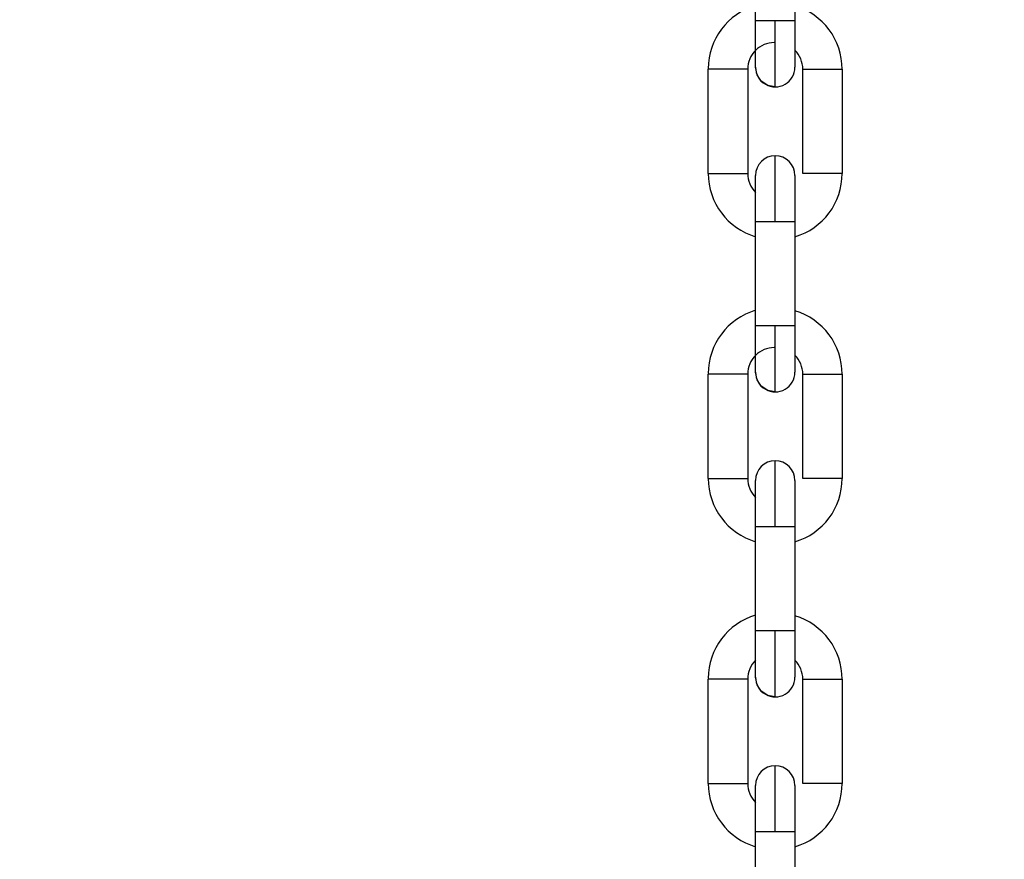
# Model space of a CAD drawing. Header units: inches. Extents: x 170 to 288, y 234 to 248.
# Tile 324 of 480: x 235.278 to 235.409, y 243.756 to 243.868. Entities that reach past the tile are written whole.
import ezdxf

# ---------------------------------------------------------------- set-up
doc = ezdxf.new("R2010")
doc.units = ezdxf.units.IN
doc.header["$LTSCALE"] = 0.25
doc.header["$MEASUREMENT"] = 0
doc.layers.add('ANNOTATIONS', color=1, linetype='Continuous')
doc.layers.add('STANDARD Z GUIDE MOTOR LH', color=7, linetype='Continuous')
doc.styles.add('ARIAL', font='arial.ttf', dxfattribs={"height": 0.09375})
doc.dimstyles.new('STANDARD$0', dxfattribs={"dimtxt": 0.09375, "dimasz": 0.09375, "dimexe": 0.03125, "dimexo": 0.046875, "dimgap": 0.09, "dimtad": 0, "dimtih": 1, "dimtoh": 1, "dimdec": 4, "dimzin": 0, "dimdsep": 46, "dimtxsty": 'ARIAL', "dimcen": 0.09, "dimadec": 0, "dimazin": 0, "dimtfac": 1, "dimtdec": 4, "dimtofl": 0, "dimtmove": 0, "dimatfit": 1, "dimfxl": 1, "dimtolj": 1, "dimtzin": 0, "dimarcsym": 0})

# ---------------------------------------------------------------- blocks, each defined once
blk = doc.blocks.new('*D42')
at = {"layer": 'ANNOTATIONS', "color": 0, "lineweight": -2, "transparency": 16777216}
for p, q in [((234.7269041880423, 244.1437778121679), (236.4418407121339, 244.1437778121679)), ((236.4105907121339, 244.0500278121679), (236.4105907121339, 242.2801168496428)), ((236.4105907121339, 240.2331944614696), (236.4105907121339, 242.0031054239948)), ((235.1331541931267, 240.1394444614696), (236.4418407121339, 240.1394444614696))]:
    blk.add_line(p, q, dxfattribs=at)
at = {"layer": 'ANNOTATIONS', "color": 0, "transparency": 16777216}
for points in [[(236.3949657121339, 244.0500278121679), (236.4262157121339, 244.0500278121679), (236.4105907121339, 244.1437778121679)], [(236.3949657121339, 240.2331944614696), (236.4262157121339, 240.2331944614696), (236.4105907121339, 240.1394444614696)]]:
    blk.add_solid(points, dxfattribs=at)
at = {"layer": 'defpoints', "color": 0, "transparency": 16777216}
for p in [(234.6800291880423, 244.1437778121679), (236.4105907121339, 244.1437778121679), (235.0862791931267, 240.1394444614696)]:
    blk.add_point(p, dxfattribs=at)
at = {"layer": 'ANNOTATIONS', "color": 0, "transparency": 16777216, "insert": (236.4105907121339, 242.1416111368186), "char_height": 0.09375, "attachment_point": 5, "style": 'ARIAL'}
blk.add_mtext('\\A1;OPENING HEIGHT', dxfattribs=at)

msp = doc.modelspace()

# ---------------------------------------------------------------- linework, layer by layer
at = {"layer": 'STANDARD Z GUIDE MOTOR LH'}
for p, q in [((235.3758206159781, 243.8678391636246), (235.3758209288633, 243.8817499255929)), ((235.3810702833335, 243.8817498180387), (235.3810699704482, 243.8678390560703)), ((235.3695210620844, 243.8475084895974), (235.3695212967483, 243.8614192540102)), ((235.3747706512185, 243.8614191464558), (235.3747703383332, 243.8475083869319)), ((235.3821194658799, 243.8475082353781), (235.3821197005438, 243.861418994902)), ((235.3873690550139, 243.8614188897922), (235.38736882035, 243.8475081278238)), ((235.3758202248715, 243.8449908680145), (235.3758202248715, 243.847256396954)), ((235.3758198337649, 243.8271777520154), (235.3758201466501, 243.8410885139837)), ((235.3810694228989, 243.8410884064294), (235.381069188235, 243.827177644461)), ((235.3695202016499, 243.806847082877), (235.3695205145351, 243.8207578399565)), ((235.3747697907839, 243.8207577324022), (235.37476955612, 243.8068469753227)), ((235.3821186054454, 243.80684681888), (235.3821189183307, 243.8207575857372)), ((235.3873682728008, 243.8207574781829), (235.3873679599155, 243.8068467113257)), ((235.3758189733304, 243.786516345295), (235.3758192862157, 243.8004270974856)), ((235.3810686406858, 243.8004269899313), (235.3810683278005, 243.7865162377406)), ((235.3695193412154, 243.7661856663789), (235.3695196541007, 243.7800964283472)), ((235.3747690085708, 243.7800963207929), (235.3747686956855, 243.7661855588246)), ((235.3821178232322, 243.7661854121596), (235.3821180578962, 243.780096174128)), ((235.3873674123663, 243.7800960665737), (235.387367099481, 243.7661853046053)), ((235.3758181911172, 243.7458549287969), (235.3758184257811, 243.7597656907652)), ((235.3810677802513, 243.7597655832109), (235.3810675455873, 243.7458548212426))]:
    msp.add_line(p, q, dxfattribs=at)
at = {"layer": 'STANDARD Z GUIDE MOTOR LH', "flags": 128}
for points in [[(235.3758205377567, 243.8616710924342), (235.3758205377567, 243.8634777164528), (235.3758206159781, 243.8644124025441), (235.3758206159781, 243.8678391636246)], [(235.3784453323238, 243.8678391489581), (235.3774408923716, 243.8678391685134), (235.3765893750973, 243.8678391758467), (235.3760204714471, 243.8678391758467), (235.3758206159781, 243.8678391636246)], [(235.3784451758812, 243.8590463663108), (235.3784451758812, 243.861621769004), (235.3784452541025, 243.8629541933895), (235.3784452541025, 243.8661237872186), (235.3784453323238, 243.8678391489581)], [(235.3810699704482, 243.8678390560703), (235.3808701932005, 243.8678390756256), (235.3803012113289, 243.8678391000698), (235.379449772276, 243.8678391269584), (235.3784453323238, 243.8678391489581)], [(235.3810699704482, 243.8678390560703), (235.3810699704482, 243.865478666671), (235.3810698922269, 243.8644122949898), (235.3810698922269, 243.8616709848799)], [(235.3747706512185, 243.8614191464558), (235.3745708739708, 243.8614191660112), (235.3740018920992, 243.8614191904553), (235.3731503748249, 243.8614192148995), (235.3721460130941, 243.8614192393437), (235.3711415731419, 243.8614192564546), (235.3702900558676, 243.8614192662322), (235.3697210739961, 243.8614192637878), (235.3695212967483, 243.8614192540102)], [(235.3784451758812, 243.859046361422), (235.377440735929, 243.859246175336), (235.3765892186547, 243.8598151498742), (235.3760203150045, 243.8606666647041), (235.3758205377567, 243.8616710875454)], [(235.3821197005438, 243.861418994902), (235.3823195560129, 243.8614190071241), (235.3828884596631, 243.8614190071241), (235.3837399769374, 243.8614189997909), (235.3847444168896, 243.8614189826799), (235.3857488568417, 243.8614189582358), (235.3866002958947, 243.8614189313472), (235.3871692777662, 243.8614189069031), (235.3873690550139, 243.8614188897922)], [(235.3784447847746, 243.8410884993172), (235.3784447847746, 243.8428038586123), (235.3784448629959, 243.8444532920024), (235.3784448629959, 243.8459734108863), (235.3784449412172, 243.8473058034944), (235.3784449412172, 243.8498810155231)], [(235.3695210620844, 243.8475084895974), (235.3697208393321, 243.8475085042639), (235.3702897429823, 243.8475085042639), (235.3711412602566, 243.8475084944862), (235.3721457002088, 243.8475084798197), (235.373150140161, 243.8475084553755), (235.3740016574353, 243.8475084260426), (235.3745705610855, 243.8475084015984), (235.3747703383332, 243.8475083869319)], [(235.3810695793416, 243.8472562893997), (235.3810695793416, 243.8454496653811), (235.3810695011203, 243.8445149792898), (235.3810695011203, 243.8422915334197), (235.3810694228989, 243.841088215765)], [(235.38736882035, 243.8475081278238), (235.3871690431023, 243.8475081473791), (235.3866000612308, 243.8475081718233), (235.3857485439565, 243.8475081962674), (235.3847441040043, 243.8475082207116), (235.3837397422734, 243.8475082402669), (235.3828882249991, 243.8475082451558), (235.3823192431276, 243.8475082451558), (235.3821194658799, 243.8475082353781)], [(235.3758201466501, 243.8410885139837), (235.3758201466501, 243.8445152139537), (235.3758202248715, 243.8454498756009)], [(235.3758201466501, 243.8410885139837), (235.3760199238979, 243.8410885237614), (235.3765888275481, 243.8410885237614), (235.3774403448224, 243.8410885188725), (235.3784447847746, 243.8410884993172)], [(235.3784447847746, 243.8410884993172), (235.3794492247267, 243.8410884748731), (235.3803007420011, 243.8410884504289), (235.3808696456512, 243.8410884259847), (235.3810694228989, 243.8410884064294)], [(235.3758196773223, 243.8210096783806), (235.3758196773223, 243.8214792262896), (235.3758197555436, 243.8220492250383), (235.3758197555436, 243.8248173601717), (235.3758198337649, 243.8259744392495), (235.3758198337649, 243.8271777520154)], [(235.3784444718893, 243.8271777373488), (235.3774401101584, 243.8271777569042), (235.3765885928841, 243.8271777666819), (235.3760196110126, 243.827177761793), (235.3758198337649, 243.8271777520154)], [(235.3784443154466, 243.818384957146), (235.3784443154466, 243.8198668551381), (235.378444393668, 243.8209603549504), (235.378444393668, 243.8238129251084), (235.3784444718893, 243.8254623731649), (235.3784444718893, 243.8271777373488)], [(235.381069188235, 243.827177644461), (235.3808694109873, 243.8271776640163), (235.3803004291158, 243.8271776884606), (235.3794489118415, 243.8271777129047), (235.3784444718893, 243.8271777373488)], [(235.381069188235, 243.827177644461), (235.3810691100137, 243.8259743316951), (235.3810691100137, 243.8228161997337), (235.3810690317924, 243.822049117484), (235.3810690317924, 243.8210095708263)], [(235.3784443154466, 243.8183849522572), (235.3774398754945, 243.8185847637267), (235.3765884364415, 243.8191537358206), (235.37601945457, 243.8200052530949), (235.3758196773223, 243.8210096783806)], [(235.3747697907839, 243.8207577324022), (235.3745700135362, 243.8207577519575), (235.3740011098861, 243.8207577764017), (235.3731495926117, 243.8207578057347), (235.3711407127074, 243.8207578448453), (235.3702891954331, 243.820757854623), (235.3697202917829, 243.820757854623), (235.3695205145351, 243.8207578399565)], [(235.3821189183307, 243.8207575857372), (235.3823186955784, 243.8207575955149), (235.3828876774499, 243.8207575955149), (235.3837391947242, 243.8207575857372), (235.384743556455, 243.8207575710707), (235.3857479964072, 243.8207575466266), (235.3865995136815, 243.8207575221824), (235.3871684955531, 243.8207574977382), (235.3873682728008, 243.8207574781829)], [(235.37844392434, 243.800427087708), (235.3784440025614, 243.8021424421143), (235.3784440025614, 243.8037918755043), (235.3784440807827, 243.8053119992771), (235.3784440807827, 243.8085503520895), (235.378444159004, 243.8090506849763), (235.378444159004, 243.8092196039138)], [(235.3695202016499, 243.806847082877), (235.3697199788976, 243.8068470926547), (235.3702889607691, 243.8068470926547), (235.3711404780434, 243.806847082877), (235.3721448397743, 243.8068470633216), (235.3731492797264, 243.8068470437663), (235.3740007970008, 243.8068470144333), (235.3745697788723, 243.806846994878), (235.37476955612, 243.8068469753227)], [(235.3758192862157, 243.8004270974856), (235.3758192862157, 243.8016304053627), (235.375819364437, 243.8027874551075), (235.375819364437, 243.8064764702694), (235.3758194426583, 243.8065949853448)], [(235.375819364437, 243.8064764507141), (235.3758194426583, 243.8065949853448)], [(235.3810687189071, 243.8065948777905), (235.3810687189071, 243.803853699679), (235.3810686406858, 243.8027873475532), (235.3810686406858, 243.8004269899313)], [(235.3873679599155, 243.8068467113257), (235.3871681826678, 243.806846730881), (235.3865992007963, 243.8068467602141), (235.3857476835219, 243.806846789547), (235.3847433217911, 243.8068468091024), (235.3837388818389, 243.8068468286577), (235.3828873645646, 243.8068468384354), (235.3823183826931, 243.8068468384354), (235.3821186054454, 243.80684681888)], [(235.3758192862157, 243.8004270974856), (235.3760190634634, 243.800427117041), (235.3765880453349, 243.800427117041), (235.3774395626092, 243.8004271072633), (235.37844392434, 243.800427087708)], [(235.37844392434, 243.800427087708), (235.3794483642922, 243.8004270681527), (235.3802998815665, 243.8004270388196), (235.3808688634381, 243.8004270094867), (235.3810686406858, 243.8004269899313)], [(235.3758188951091, 243.7803482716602), (235.3758188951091, 243.7830895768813), (235.3758189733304, 243.7841559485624), (235.3758189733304, 243.786516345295)], [(235.3784436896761, 243.7865163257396), (235.3774392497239, 243.786516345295), (235.3765877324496, 243.7865163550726), (235.3760187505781, 243.7865163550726), (235.3758189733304, 243.786516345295)], [(235.3784434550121, 243.7777235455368), (235.3784434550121, 243.7778925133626), (235.3784435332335, 243.7783928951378), (235.3784435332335, 243.7816313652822), (235.3784436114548, 243.7831515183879), (235.3784436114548, 243.7848009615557), (235.3784436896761, 243.7865163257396)], [(235.3810683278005, 243.7865162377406), (235.3808685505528, 243.7865162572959), (235.3802995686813, 243.7865162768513), (235.379448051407, 243.7865163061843), (235.3784436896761, 243.7865163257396)], [(235.3810683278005, 243.7865162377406), (235.3810683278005, 243.7841558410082), (235.3810682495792, 243.783089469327), (235.3810682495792, 243.7803481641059)], [(235.3784434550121, 243.7777235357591), (235.3774390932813, 243.7779233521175), (235.376587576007, 243.7784923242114), (235.3760186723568, 243.7793438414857), (235.3758188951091, 243.7803482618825)], [(235.3747690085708, 243.7800963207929), (235.3745692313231, 243.7800963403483), (235.3740002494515, 243.7800963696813), (235.3731487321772, 243.7800963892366), (235.372144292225, 243.7800964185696), (235.3711399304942, 243.7800964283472), (235.3702884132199, 243.7800964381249), (235.3697194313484, 243.7800964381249), (235.3695196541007, 243.7800964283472)], [(235.3821180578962, 243.780096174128), (235.3823178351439, 243.7800961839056), (235.3828868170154, 243.7800961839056), (235.3837383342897, 243.780096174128), (235.3847427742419, 243.7800961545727), (235.3857471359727, 243.7800961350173), (235.386598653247, 243.7800961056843), (235.3871676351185, 243.780096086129), (235.3873674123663, 243.7800960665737)], [(235.3784431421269, 243.7597656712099), (235.3784431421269, 243.7614810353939), (235.3784432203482, 243.7631304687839), (235.3784432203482, 243.7659829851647), (235.3784432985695, 243.7670764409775), (235.3784432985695, 243.7685581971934)], [(235.3695193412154, 243.7661856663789), (235.3697191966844, 243.7661856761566), (235.3711396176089, 243.7661856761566), (235.3721440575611, 243.7661856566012), (235.373148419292, 243.7661856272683), (235.3739999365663, 243.7661856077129), (235.3745689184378, 243.7661855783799), (235.3747686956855, 243.7661855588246)], [(235.3758185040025, 243.7641269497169), (235.3758185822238, 243.7648940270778), (235.3758185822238, 243.7659335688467)], [(235.3810679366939, 243.7659334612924), (235.3810679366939, 243.7654639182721), (235.3810678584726, 243.7648939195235), (235.3810678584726, 243.7621257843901), (235.3810677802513, 243.7609687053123), (235.3810677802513, 243.7597653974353)], [(235.387367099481, 243.7661853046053), (235.3871673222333, 243.7661853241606), (235.3865984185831, 243.766185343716), (235.3857469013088, 243.766185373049), (235.3837380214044, 243.7661854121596), (235.3828865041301, 243.7661854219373), (235.3823176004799, 243.7661854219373), (235.3821178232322, 243.7661854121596)], [(235.3758184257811, 243.7597656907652), (235.3758185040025, 243.7609689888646), (235.3758185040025, 243.7641270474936), (235.3758185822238, 243.7648941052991)], [(235.3810679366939, 243.7654639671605), (235.3810678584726, 243.7648939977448)], [(235.3810678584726, 243.7621259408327), (235.3810677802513, 243.7609688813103)], [(235.3758184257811, 243.7597656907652), (235.3760182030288, 243.7597657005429), (235.3765871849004, 243.7597657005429), (235.3774387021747, 243.7597656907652), (235.3784431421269, 243.7597656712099)], [(235.3784431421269, 243.7597656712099), (235.3794475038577, 243.7597656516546), (235.380299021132, 243.7597656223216), (235.3808680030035, 243.7597656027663), (235.3810677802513, 243.7597655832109)]]:
    msp.add_lwpolyline(points, dxfattribs=at)
at = {"layer": 'STANDARD Z GUIDE MOTOR LH'}
for centre, radius, start, end in [((235.3783164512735, 243.8614832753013), 0.00879265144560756, 106.4727034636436, 179.9985925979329), ((235.3785764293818, 243.8614190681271), 0.00879265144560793, 359.9988299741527, 73.52471910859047), ((235.3783139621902, 243.8614190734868), 0.003543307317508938, 89.99882997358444, 179.998829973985), ((235.3785764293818, 243.8614190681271), 0.003543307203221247, 359.9988299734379, 45.2739186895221), ((235.3784452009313, 243.8616710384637), 0.002624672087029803, 179.9988299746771, 359.9994094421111), ((235.378444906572, 243.8472563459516), 0.002624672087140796, 359.979854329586, 179.9798341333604), ((235.3783136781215, 243.8475083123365), 0.008792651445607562, 179.9988299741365, 253.5247191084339), ((235.3783136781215, 243.8475083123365), 0.003543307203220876, 179.9988299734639, 225.2739186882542), ((235.378576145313, 243.8475083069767), 0.00879265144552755, 286.4729408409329, 359.998829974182), ((235.3783164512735, 243.8208432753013), 0.00879265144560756, 106.4727034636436, 179.9985925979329), ((235.3785755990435, 243.8207576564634), 0.00879265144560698, 359.9988299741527, 73.52471909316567), ((235.3783131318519, 243.8207576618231), 0.003543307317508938, 89.99882997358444, 179.9988299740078), ((235.3785755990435, 243.8207576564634), 0.003543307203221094, 359.9988299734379, 45.27391868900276), ((235.378444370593, 243.8210096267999), 0.002624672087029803, 179.9988299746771, 359.9994094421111), ((235.3784440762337, 243.8065949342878), 0.002624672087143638, 359.979854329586, 179.9798341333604), ((235.3783128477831, 243.8068469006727), 0.008792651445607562, 179.9988299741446, 253.5247191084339), ((235.3783128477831, 243.8068469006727), 0.003543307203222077, 179.9988299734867, 225.2742947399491), ((235.3785753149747, 243.806846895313), 0.00879265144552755, 286.4729408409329, 359.9988299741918), ((235.3783164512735, 243.7802032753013), 0.00879265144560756, 106.4727034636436, 179.9985925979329), ((235.3785747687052, 243.7800962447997), 0.008792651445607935, 359.9988299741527, 73.52471910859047), ((235.3783123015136, 243.7800962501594), 0.003543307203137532, 134.7240734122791, 179.998829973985), ((235.3785747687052, 243.7800962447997), 0.003543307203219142, 359.9988299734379, 45.27391868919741), ((235.3784435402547, 243.7803482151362), 0.002624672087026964, 179.9988299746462, 359.9994094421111), ((235.3784432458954, 243.7659335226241), 0.002624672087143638, 359.979854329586, 179.9798341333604), ((235.3783120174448, 243.766185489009), 0.008792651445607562, 179.9988299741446, 253.5247191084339), ((235.3783120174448, 243.766185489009), 0.003543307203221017, 179.9988299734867, 225.2739186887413), ((235.3785744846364, 243.7661854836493), 0.00879265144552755, 286.4729408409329, 359.998829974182)]:
    msp.add_arc(centre, radius, start, end, dxfattribs=at)

# ---------------------------------------------------------------- dimensions: what is measured, and where the dimension line sits
at = {"layer": 'ANNOTATIONS'}
dim = msp.add_linear_dim(base=(236.4105907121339, 244.1437778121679), p1=(235.0862791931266, 240.1394444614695), p2=(234.6800291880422, 244.1437778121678), angle=90, text='OPENING HEIGHT', dimstyle='STANDARD$0', dxfattribs=at)
dim.commit()
dim.dimension.update_dxf_attribs({"geometry": '*D42', "text_midpoint": (236.4105907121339, 242.1416111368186)})

doc.saveas('drawing.dxf')
